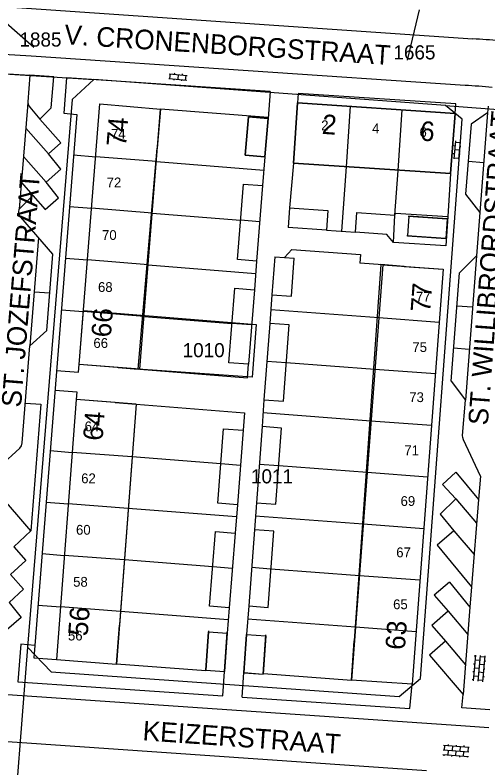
# Model space of a CAD drawing. Extents: x 148816 to 151297, y 399515 to 402500.
# Drawn here: x 150133.5 to 150193.7, y 401337.1 to 401433.1 of the extents above; entities that cross this region are included whole.
import ezdxf

# ---------------------------------------------------------------- set-up
doc = ezdxf.new("R2010")
doc.units = 0
for name, color, linetype in [('B01 Hoofdgebouw  [T] Norm', 7, 'Continuous'), ('B01 hoofgebouw', 7, 'Continuous'), ('B02 Bijgebouw  [D] Norm', 7, 'Continuous'), ('B02 Bijgebouw  [T] Norm', 7, 'Continuous'), ('B07 Tussenmuur  [D] Norm', 7, 'Continuous'), ('G01 perceelsgrens', 7, 'Continuous'), ('S02 Open verharding  Norm', 7, 'Continuous'), ('T04 Haag heg  [D] Gem', 7, 'Continuous'), ('V00 Kant verharding algemeen  [T] Norm', 7, 'Continuous'), ('V00 Kant verharding algemeen secundair  [D] Gem', 7, 'Continuous'), ('V00 Kant verharding algemeen secundair  [T] Gem', 7, 'Continuous'), ('V00 Kant verharding algemeen secundair  [T] Norm', 7, 'Continuous'), ('Z01 perceelnummer', 7, 'Continuous'), ('Z02 huisnummer', 7, 'Continuous'), ('Z02 Huisnummer  [Tekst] Norm', 7, 'Continuous'), ('Z06 straatnaam', 7, 'Continuous')]:
    doc.layers.add(name, color=color, linetype=linetype)

msp = doc.modelspace()

# ---------------------------------------------------------------- linework, layer by layer
at = {"layer": 'B01 Hoofdgebouw  [T] Norm'}
for p, q in [((150141.64, 401388.54), (150144.29, 401421.77)), ((150144.29, 401421.77), (150152.02, 401421.1)), ((150168.93, 401414.19), (150169.46, 401421.91)), ((150169.46, 401421.91), (150189.53, 401420.54)), ((150149.374, 401387.919), (150152.02, 401421.1)), ((150189.53, 401420.54), (150188.95, 401412.87)), ((150162.79, 401415.23), (150163.21, 401420.09)), ((150163.21, 401420.09), (150165.71, 401419.88)), ((150165.71, 401419.88), (150165.3, 401415.02)), ((150165.3, 401415.02), (150162.79, 401415.23)), ((150188.95, 401412.87), (150168.93, 401414.19)), ((150180.302, 401401.243), (150176.34, 401348.3)), ((150180.302, 401401.243), (150188.01, 401400.67)), ((150188.01, 401400.67), (150184.05, 401347.76)), ((150149.374, 401387.919), (150141.64, 401388.54)), ((150141.26, 401384.05), (150138.74, 401350.91)), ((150148.911, 401383.467), (150141.26, 401384.05)), ((150148.911, 401383.467), (150146.39, 401350.32)), ((150158.102, 401354.438), (150157.77, 401349.57)), ((150158.102, 401354.438), (150160.492, 401354.268)), ((150160.16, 401349.4), (150160.492, 401354.268)), ((150162.942, 401354.108), (150162.6, 401349.24)), ((150162.942, 401354.108), (150165.432, 401353.928)), ((150165.1, 401349.06), (150165.432, 401353.928)), ((150138.74, 401350.91), (150146.39, 401350.32)), ((150157.77, 401349.57), (150160.16, 401349.4)), ((150162.6, 401349.24), (150165.1, 401349.06)), ((150184.05, 401347.76), (150176.34, 401348.3))]:
    msp.add_line(p, q, dxfattribs=at)
at = {"layer": 'B01 hoofgebouw'}
for points in [[(150146.62, 401388.14), (150141.64, 401388.54), (150144.29, 401421.77), (150152.02, 401421.1), (150151.59, 401416.12)], [(150188.95, 401412.87), (150189.53, 401420.54), (150169.46, 401421.91), (150168.93, 401414.19), (150188.95, 401412.87)], [(150165.3, 401415.02), (150165.71, 401419.88), (150163.21, 401420.09), (150162.79, 401415.23), (150165.3, 401415.02)], [(150146.62, 401388.14), (150149.156, 401387.936), (150151.59, 401416.12)], [(150183.53, 401407.46), (150188.52, 401407.12), (150188.35, 401404.61), (150183.36, 401404.95)], [(150188.52, 401407.12), (150183.651, 401407.452), (150183.481, 401404.942), (150188.35, 401404.61)], [(150183.03, 401401.04), (150188.01, 401400.67), (150184.05, 401347.76), (150176.34, 401348.3), (150176.69, 401353.29)], [(150183.03, 401401.04), (150180.055, 401401.261), (150176.69, 401353.29)], [(150146.248, 401383.673), (150141.263, 401384.052), (150138.74, 401350.906), (150146.39, 401350.324), (150146.769, 401355.309)], [(150146.248, 401383.673), (150148.91, 401383.471), (150146.769, 401355.309)], [(150158.109, 401354.557), (150157.765, 401349.569), (150160.16, 401349.404), (150160.503, 401354.392)], [(150157.765, 401349.569), (150158.102, 401354.438), (150160.492, 401354.268), (150160.16, 401349.404)], [(150162.947, 401354.224), (150162.602, 401349.238), (150165.099, 401349.062), (150165.441, 401354.052)], [(150162.602, 401349.238), (150162.942, 401354.108), (150165.432, 401353.928), (150165.099, 401349.062)]]:
    msp.add_lwpolyline(points, dxfattribs=at)
at = {"layer": 'B02 Bijgebouw  [D] Norm'}
for p, q in [((150168.45, 401408.49), (150168.28, 401405.98)), ((150168.45, 401408.49), (150173.319, 401408.158)), ((150173.319, 401408.158), (150173.149, 401405.648)), ((150173.149, 401405.648), (150168.28, 401405.98)), ((150166.546, 401402.272), (150166.204, 401397.404)), ((150166.546, 401402.272), (150169.036, 401402.092)), ((150168.704, 401397.224), (150169.036, 401402.092)), ((150166.204, 401397.404), (150168.704, 401397.224))]:
    msp.add_line(p, q, dxfattribs=at)
for points in [[(150165.01, 401411.34), (150164.247, 401401.709), (150161.793, 401401.903), (150162.556, 401411.534)], [(150163.959, 401398.071), (150163.207, 401388.565), (150160.711, 401388.762), (150161.463, 401398.268)], [(150165.91, 401393.759), (150165.183, 401384.041), (150167.652, 401383.856), (150168.379, 401393.574)], [(150162.544, 401380.148), (150161.792, 401370.642), (150159.296, 401370.839), (150160.048, 401380.345)], [(150164.949, 401380.61), (150164.222, 401370.892), (150166.691, 401370.707), (150167.418, 401380.425)], [(150163.965, 401367.462), (150163.238, 401357.744), (150165.707, 401357.559), (150166.434, 401367.277)], [(150161.504, 401367.024), (150160.752, 401357.518), (150158.256, 401357.715), (150159.008, 401367.221)]]:
    msp.add_lwpolyline(points, close=True, dxfattribs=at)
for points in [[(150181.687, 401404.089), (150180.834, 401405.123), (150176.829, 401405.396), (150176.999, 401407.906)], [(150176.999, 401407.906), (150181.868, 401407.574), (150181.933, 401407.831)]]:
    msp.add_lwpolyline(points, dxfattribs=at)
at = {"layer": 'B02 Bijgebouw  [T] Norm'}
msp.add_lwpolyline([(150181.933, 401407.831), (150188.589, 401407.392), (150188.342, 401403.65), (150181.687, 401404.089)], dxfattribs=at)
at = {"layer": 'B07 Tussenmuur  [D] Norm'}
for p, q in [((150175.675, 401413.729), (150176.202, 401421.449)), ((150175.675, 401413.729), (150176.202, 401421.449)), ((150182.259, 401413.28), (150182.786, 401421)), ((150182.259, 401413.28), (150182.786, 401421)), ((150151.485, 401414.41), (150143.751, 401415.027)), ((150151.485, 401414.41), (150143.751, 401415.027)), ((150150.96, 401407.828), (150143.226, 401408.445)), ((150150.96, 401407.828), (150143.226, 401408.445)), ((150164.645, 401406.738), (150162.191, 401406.932)), ((150164.645, 401406.738), (150162.191, 401406.932)), ((150181.687, 401404.089), (150181.868, 401407.574)), ((150181.687, 401404.089), (150181.868, 401407.574)), ((150150.435, 401401.246), (150142.701, 401401.863)), ((150150.435, 401401.246), (150142.701, 401401.863)), ((150149.91, 401394.664), (150142.176, 401395.281)), ((150149.91, 401394.664), (150142.176, 401395.281)), ((150179.799, 401394.512), (150187.506, 401393.935)), ((150179.799, 401394.512), (150187.506, 401393.935)), ((150163.603, 401393.574), (150161.107, 401393.771)), ((150163.603, 401393.574), (150161.107, 401393.771)), ((150165.552, 401388.968), (150168.021, 401388.783)), ((150165.552, 401388.968), (150168.021, 401388.783)), ((150179.306, 401387.939), (150187.013, 401387.362)), ((150179.306, 401387.939), (150187.013, 401387.362)), ((150178.814, 401381.365), (150186.521, 401380.788)), ((150178.814, 401381.365), (150186.521, 401380.788)), ((150148.4, 401376.743), (150140.749, 401377.325)), ((150148.4, 401376.743), (150140.749, 401377.325)), ((150162.188, 401375.651), (150159.692, 401375.848)), ((150162.188, 401375.651), (150159.692, 401375.848)), ((150164.591, 401375.819), (150167.06, 401375.634)), ((150164.591, 401375.819), (150167.06, 401375.634)), ((150178.322, 401374.791), (150186.029, 401374.214)), ((150178.322, 401374.791), (150186.029, 401374.214)), ((150147.9, 401370.179), (150140.249, 401370.761)), ((150147.9, 401370.179), (150140.249, 401370.761)), ((150177.83, 401368.217), (150185.537, 401367.64)), ((150177.83, 401368.217), (150185.537, 401367.64)), ((150147.401, 401363.615), (150139.75, 401364.197)), ((150147.401, 401363.615), (150139.75, 401364.197)), ((150161.148, 401362.527), (150158.652, 401362.724)), ((150161.148, 401362.527), (150158.652, 401362.724)), ((150163.607, 401362.671), (150166.076, 401362.486)), ((150163.607, 401362.671), (150166.076, 401362.486)), ((150177.338, 401361.643), (150185.045, 401361.066)), ((150177.338, 401361.643), (150185.045, 401361.066)), ((150146.902, 401357.051), (150139.251, 401357.633)), ((150146.902, 401357.051), (150139.251, 401357.633)), ((150176.846, 401355.069), (150184.553, 401354.492)), ((150176.846, 401355.069), (150184.553, 401354.492))]:
    msp.add_line(p, q, dxfattribs=at)
at = {"layer": 'G01 perceelsgrens'}
for points in [[(150128.72, 401425.81), (150143.503, 401424.848)], [(150143.503, 401424.848), (150140.736, 401422.335), (150135.066, 401352.492)], [(150188.299, 401421.574), (150143.503, 401424.848)], [(150135.066, 401352.492), (150138.089, 401349.327), (150182.402, 401346.188), (150185.098, 401348.484), (150190.44, 401419.804), (150188.299, 401421.574)], [(150188.299, 401421.574), (150198.941, 401420.733), (150200.599, 401420.474), (150203.129, 401420.135)], [(150142.189, 401395.423), (150164.203, 401393.613), (150163.666, 401386.92), (150149.156, 401387.936), (150141.64, 401388.54), (150142.189, 401395.423)], [(150135.066, 401352.492), (150133.627, 401333.974)]]:
    msp.add_lwpolyline(points, dxfattribs=at)
at = {"layer": 'S02 Open verharding  Norm'}
for p, q in [((150153.055, 401425.009), (150155.344, 401424.785)), ((150153.114, 401425.606), (150155.403, 401425.382)), ((150153.204, 401424.994), (150153.263, 401425.591)), ((150153.775, 401425.692), (150153.76, 401425.543)), ((150154.258, 401425.494), (150154.2, 401424.897)), ((150154.77, 401425.595), (150154.756, 401425.445)), ((150155.195, 401424.799), (150155.253, 401425.397)), ((150153.702, 401424.946), (150153.687, 401424.796)), ((150154.697, 401424.848), (150154.683, 401424.699)), ((150189.515, 401416.389), (150189.365, 401416.401)), ((150189.571, 401417.036), (150189.373, 401414.745)), ((150189.558, 401416.887), (150190.156, 401416.835)), ((150190.169, 401416.985), (150189.971, 401414.693)), ((150189.429, 401415.392), (150189.279, 401415.405)), ((150190.07, 401415.839), (150189.472, 401415.89)), ((150190.262, 401416.324), (150190.113, 401416.337)), ((150189.386, 401414.894), (150189.983, 401414.843)), ((150190.176, 401415.328), (150190.027, 401415.341)), ((150192.106, 401351.476), (150191.838, 401348.187)), ((150192.094, 401351.326), (150191.945, 401351.338)), ((150192.704, 401351.427), (150192.436, 401348.138)), ((150193.29, 401351.229), (150192.692, 401351.277)), ((150193.302, 401351.378), (150193.034, 401348.089)), ((150192.013, 401350.33), (150191.863, 401350.342)), ((150192.651, 401350.779), (150192.053, 401350.828)), ((150193.209, 401350.232), (150192.611, 401350.281)), ((150193.249, 401350.73), (150193.399, 401350.718)), ((150191.931, 401349.333), (150191.782, 401349.345)), ((150192.57, 401349.782), (150191.972, 401349.831)), ((150193.127, 401349.235), (150192.529, 401349.284)), ((150193.168, 401349.734), (150193.317, 401349.721)), ((150191.85, 401348.336), (150191.7, 401348.348)), ((150191.891, 401348.835), (150192.489, 401348.786)), ((150193.046, 401348.238), (150192.448, 401348.287)), ((150193.087, 401348.737), (150193.236, 401348.725)), ((150188.038, 401339.985), (150191.328, 401339.738)), ((150188.187, 401339.974), (150188.142, 401339.375)), ((150188.686, 401339.936), (150188.697, 401340.086)), ((150189.184, 401339.899), (150189.139, 401339.3)), ((150189.683, 401339.861), (150189.694, 401340.011)), ((150190.182, 401339.824), (150190.137, 401339.226)), ((150190.68, 401339.786), (150190.691, 401339.936)), ((150191.179, 401339.749), (150191.134, 401339.151)), ((150187.948, 401338.788), (150191.238, 401338.541)), ((150187.993, 401339.387), (150191.283, 401339.139)), ((150188.097, 401338.777), (150188.086, 401338.627)), ((150188.641, 401339.338), (150188.596, 401338.74)), ((150189.094, 401338.702), (150189.083, 401338.553)), ((150189.638, 401339.263), (150189.593, 401338.665)), ((150190.092, 401338.627), (150190.08, 401338.478)), ((150190.59, 401338.59), (150190.635, 401339.188)), ((150191.089, 401338.552), (150191.078, 401338.403))]:
    msp.add_line(p, q, dxfattribs=at)
at = {"layer": 'T04 Haag heg  [D] Gem'}
for p, q in [((150165.72, 401420.007), (150152.02, 401421.1)), ((150140.943, 401415.249), (150143.751, 401415.027)), ((150151.485, 401414.41), (150165.165, 401413.319)), ((150175.114, 401405.513), (150175.675, 401413.729)), ((150181.868, 401407.574), (150182.259, 401413.28)), ((150140.423, 401408.667), (150143.226, 401408.445)), ((150150.96, 401407.828), (150162.191, 401406.932)), ((150139.903, 401402.084), (150142.701, 401401.863)), ((150150.435, 401401.246), (150164.123, 401400.154)), ((150139.382, 401395.502), (150142.176, 401395.281)), ((150166.042, 401395.541), (150179.799, 401394.512)), ((150149.91, 401394.664), (150161.107, 401393.771)), ((150168.021, 401388.783), (150179.306, 401387.939)), ((150165.059, 401382.394), (150178.814, 401381.365)), ((150137.963, 401377.545), (150140.749, 401377.325)), ((150159.692, 401375.848), (150148.4, 401376.743)), ((150167.06, 401375.634), (150178.322, 401374.791)), ((150137.445, 401370.983), (150140.249, 401370.761)), ((150161.664, 401369.089), (150147.9, 401370.179)), ((150164.075, 401369.246), (150177.83, 401368.217)), ((150136.926, 401364.42), (150139.75, 401364.197)), ((150158.652, 401362.724), (150147.401, 401363.615)), ((150166.076, 401362.486), (150177.338, 401361.643)), ((150136.408, 401357.858), (150139.251, 401357.633)), ((150160.625, 401355.964), (150146.902, 401357.051)), ((150163.091, 401356.098), (150176.846, 401355.069)), ((150135.999, 401352.7), (150135.876, 401351.136)), ((150135.876, 401351.136), (150138.74, 401350.91)), ((150157.761, 401349.455), (150146.39, 401350.32)), ((150165.106, 401349.141), (150176.34, 401348.3))]:
    msp.add_line(p, q, dxfattribs=at)
at = {"layer": 'V00 Kant verharding algemeen  [T] Norm'}
for p, q in [((150103.8, 401436.08), (150191.79, 401430.05)), ((150190.79, 401424.11), (150135.533, 401427.84)), ((150135.37, 401425.42), (150135.12, 401422.04)), ((150138.41, 401425.19), (150135.37, 401425.42)), ((150138.09, 401421.25), (150138.41, 401425.19)), ((150140.05, 401425.08), (150139.68, 401420.57)), ((150165.982, 401423.337), (150140.05, 401425.08)), ((150165.982, 401423.337), (150165.71, 401419.88)), ((150135.12, 401422.04), (150135.063, 401421.343)), ((150135.12, 401422.04), (150135.15, 401421.65)), ((150135.15, 401421.65), (150135.35, 401421.32)), ((150135.35, 401421.32), (150136.64, 401419.82)), ((150136.64, 401419.82), (150138.09, 401421.25)), ((150189.53, 401420.54), (150189.6, 401421.75)), ((150193.74, 401421.47), (150193.672, 401420.6)), ((150141.35, 401420.4), (150136, 401352.7)), ((150139.68, 401420.57), (150141.35, 401420.4)), ((150193.672, 401420.6), (150191.557, 401419.191)), ((150136.64, 401419.82), (150139.312, 401416.791)), ((150191.557, 401419.191), (150190.862, 401410.241)), ((150165.3, 401415.02), (150165.01, 401411.34)), ((150168.93, 401414.19), (150168.45, 401408.49)), ((150188.95, 401412.87), (150188.589, 401407.392)), ((150190.862, 401410.241), (150192.686, 401407.899)), ((150133.98, 401408.01), (150134.008, 401408.351)), ((150134.02, 401407.63), (150133.98, 401408.01)), ((150192.686, 401407.899), (150192.258, 401402.387)), ((150134.23, 401407.3), (150134.02, 401407.63)), ((150138.289, 401402.601), (150134.23, 401407.3)), ((150173.149, 401405.648), (150176.829, 401405.396)), ((150137.526, 401392.852), (150138.289, 401402.601)), ((150177.471, 401402.548), (150177.39, 401401.461)), ((150192.258, 401402.387), (150190.085, 401400.23)), ((150164.246, 401401.709), (150163.959, 401398.071)), ((150180.302, 401401.243), (150177.39, 401401.461)), ((150189.01, 401386.393), (150190.085, 401400.23)), ((150166.204, 401397.404), (150165.91, 401393.759)), ((150135.367, 401390.9), (150137.526, 401392.852)), ((150134.4, 401378.54), (150135.367, 401390.9)), ((150141.56, 401387.543), (150141.64, 401388.54)), ((150163.069, 401386.835), (150163.206, 401388.565)), ((150138.771, 401387.763), (150141.56, 401387.543)), ((150149.374, 401387.919), (150163.069, 401386.835)), ((150189.01, 401386.393), (150190.83, 401383.996)), ((150138.573, 401385.265), (150141.336, 401385.047)), ((150141.336, 401385.047), (150141.26, 401384.05)), ((150165.183, 401384.041), (150164.949, 401380.61)), ((150190.48, 401379.49), (150190.83, 401383.996)), ((150134.79, 401383.6), (150136.76, 401383.48)), ((150136.76, 401383.48), (150135.48, 401367.32)), ((150148.911, 401383.467), (150162.716, 401382.374)), ((150162.716, 401382.374), (150162.544, 401380.148)), ((150190.51, 401379.21), (150190.48, 401379.49)), ((150190.61, 401378.94), (150190.51, 401379.21)), ((150192.74, 401374.3), (150190.61, 401378.94)), ((150134.1, 401377.85), (150134.32, 401378.17)), ((150134.32, 401378.17), (150134.4, 401378.54)), ((150131.58, 401375.55), (150134.1, 401377.85)), ((150189.603, 401374.822), (150192.504, 401371.317)), ((150192.74, 401374.3), (150192.504, 401371.317)), ((150135.48, 401367.32), (150131.32, 401372.13)), ((150161.792, 401370.642), (150161.504, 401367.024)), ((150164.222, 401370.892), (150163.965, 401367.462)), ((150188.802, 401360.769), (150191.419, 401357.607)), ((150191.623, 401360.19), (150191.419, 401357.607)), ((150160.752, 401357.518), (150160.492, 401354.268)), ((150163.238, 401357.744), (150162.942, 401354.108)), ((150134.22, 401352.87), (150133.85, 401348.08)), ((150136, 401352.7), (150134.22, 401352.87)), ((150159.947, 401346.292), (150160.16, 401349.4)), ((150162.387, 401346.125), (150162.6, 401349.24)), ((150133.85, 401348.08), (150159.947, 401346.292)), ((150183.78, 401344.66), (150184.05, 401347.76)), ((150129.042, 401346.675), (150190.246, 401342.484)), ((150190.4, 401344.74), (150190.536, 401346.463)), ((150162.387, 401346.125), (150183.78, 401344.66)), ((150185.878, 401336.73), (150131.227, 401340.513))]:
    msp.add_line(p, q, dxfattribs=at)
for points in [[(150189.6, 401421.75), (150169.542, 401423.098), (150169.46, 401421.91)], [(150134.008, 401408.351), (150135.728, 401410.08), (150137.332, 401408.308), (150139.028, 401409.783), (150137.45, 401411.758), (150139.298, 401413.436), (150137.719, 401415.386), (150139.312, 401416.791)], [(150167.791, 401402.182), (150168.746, 401403.2), (150177.471, 401402.548)], [(150189.603, 401374.822), (150187.932, 401373.221), (150189.637, 401371.398), (150187.612, 401369.441), (150189.369, 401367.339), (150187.242, 401365.483), (150191.623, 401360.19)], [(150135.48, 401367.32), (150133.339, 401365.292), (150134.841, 401363.52), (150132.917, 401361.766), (150134.546, 401359.867), (150132.723, 401358.189), (150134.251, 401356.29), (150132.403, 401354.637), (150130.799, 401356.359), (150129.71, 401355.438)], [(150188.802, 401360.769), (150186.878, 401359.141), (150188.634, 401357.065), (150186.583, 401355.26), (150188.289, 401353.234), (150186.264, 401351.48), (150190.536, 401346.463)]]:
    msp.add_lwpolyline(points, dxfattribs=at)
for centre, radius, start, end in [((150187.174, 401339.343), 90.824, 84.94099, 87.08651), ((150185.515, 401324.609), 99.641, 84.96107, 86.96528)]:
    msp.add_arc(centre, radius, start, end, dxfattribs=at)
at = {"layer": 'V00 Kant verharding algemeen secundair  [D] Gem'}
for p, q in [((150193.179, 401414.25), (150191.185, 401414.404)), ((150189.758, 401396.02), (150191.752, 401395.869)), ((150189.341, 401390.656), (150191.335, 401390.505))]:
    msp.add_line(p, q, dxfattribs=at)
at = {"layer": 'V00 Kant verharding algemeen secundair  [T] Gem'}
for p, q in [((150134.844, 401418.645), (150137.719, 401415.386)), ((150134.551, 401415.044), (150137.45, 401411.758)), ((150134.282, 401411.72), (150135.728, 401410.08)), ((150135.909, 401397.815), (150137.902, 401397.659)), ((150189.637, 401371.398), (150192.266, 401368.311)), ((150189.369, 401367.339), (150191.949, 401364.309)), ((150188.634, 401357.065), (150191.142, 401354.119)), ((150188.289, 401353.234), (150190.836, 401350.243))]:
    msp.add_line(p, q, dxfattribs=at)
at = {"layer": 'V00 Kant verharding algemeen secundair  [T] Norm'}
for p, q in [((150135.533, 401427.84), (150132.046, 401428.075)), ((150131.88, 401425.62), (150135.37, 401425.42)), ((150135.063, 401421.343), (150134.008, 401408.351)), ((150193.672, 401420.6), (150192.686, 401407.899)), ((150136.45, 401404.73), (150135.367, 401390.9)), ((150192.258, 401402.387), (150190.83, 401383.996)), ((150192.504, 401371.317), (150191.623, 401360.19)), ((150191.419, 401357.607), (150190.536, 401346.463)), ((150193.96, 401344.48), (150190.4, 401344.74)), ((150190.246, 401342.484), (150193.807, 401342.24))]:
    msp.add_line(p, q, dxfattribs=at)
at = {"layer": 'Z01 perceelnummer'}
for points in [[(150135.865, 401428.964), (150124.525, 401438.915)], [(150183.454, 401427.331), (150185.005, 401433.755)]]:
    msp.add_lwpolyline(points, dxfattribs=at)

# ---------------------------------------------------------------- texts
for s, p in [('1885', (150134.039, 401429.064)), ('1665', (150181.668, 401427.431)), ('1010', (150154.824, 401389.46)), ('1011', (150163.524, 401373.372))]:
    msp.add_text(s, height=1.8, dxfattribs=at).set_placement(p)
at = {"layer": 'Z02 huisnummer'}
for s, rotation, p in [('2', 356.1021, (150172.507, 401417.943)), ('74', 85.46948, (150147.612, 401416.255)), ('6', 356.1021, (150184.986, 401417.091)), ('77', 85.69799, (150186.341, 401395.118)), ('66', 85.46948, (150145.671, 401391.924)), ('64', 85.64085, (150144.617, 401378.748)), ('56', 85.64085, (150142.723, 401353.836)), ('63', 85.69799, (150183.12, 401352.078))]:
    msp.add_text(s, height=2.5, rotation=rotation, dxfattribs=at).set_placement(p)
at = {"layer": 'Z02 Huisnummer  [Tekst] Norm'}
for s, p in [('2', (150172.47, 401418.4)), ('4', (150178.954, 401418.01)), ('74', (150145.696, 401417.311)), ('6', (150184.99, 401417.54)), ('72', (150145.147, 401411.117)), ('70', (150144.561, 401404.412)), ('68', (150144.049, 401397.779)), ('77', (150184.536, 401396.552)), ('66', (150143.464, 401390.642)), ('75', (150184.085, 401390.126)), ('73', (150183.689, 401383.739)), ('64', (150142.341, 401380.018)), ('71', (150183.057, 401376.961)), ('62', (150141.904, 401373.387)), ('69', (150182.582, 401370.495)), ('60', (150141.246, 401366.826)), ('67', (150182.029, 401363.952)), ('58', (150140.88, 401360.194)), ('65', (150181.633, 401357.33)), ('56', (150140.221, 401353.345))]:
    msp.add_text(s, height=1.25, dxfattribs=at).set_placement(p)
at = {"layer": 'Z06 straatnaam'}
for s, rotation, p in [('V. CRONENBORGSTRAAT', 356.33075, (150139.69, 401429.377)), ('ST. WILLIBRORDSTRAAT', 85.75514, (150193.682, 401380.716)), ('ST. JOZEFSTRAAT', 85.35528, (150134.237, 401382.998)), ('KEIZERSTRAAT', 356.04496, (150149.672, 401340.621))]:
    msp.add_text(s, height=2.5, rotation=rotation, dxfattribs=at).set_placement(p)

doc.saveas('drawing.dxf')
